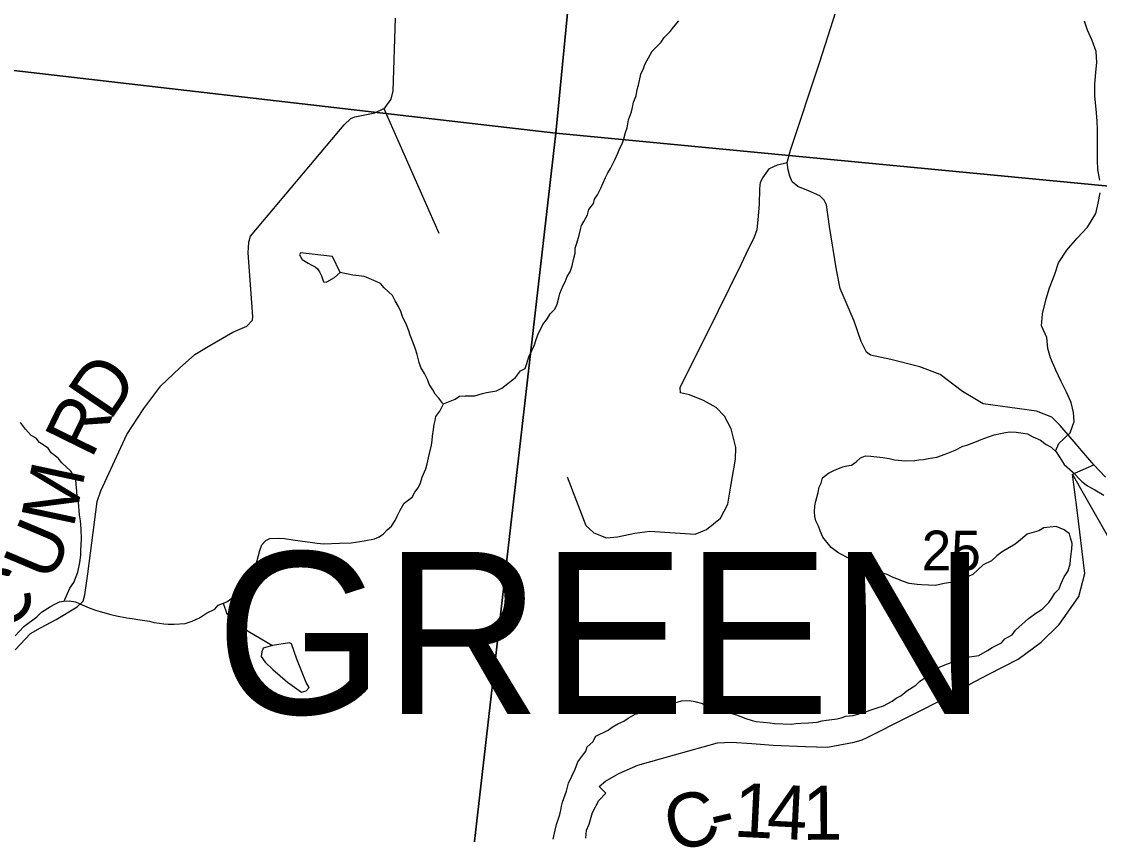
# Model space of a CAD drawing. Extents: x 0 to 43.4, y -8.1 to 22.
# Drawn here: x 4.286 to 5.419, y 17.842 to 18.697 of the extents above; entities that cross this region are included whole.
import ezdxf

# ---------------------------------------------------------------- set-up
doc = ezdxf.new("R2010")
doc.units = 0
for name, color, linetype in [('GM_X_Corporation', 7, 'Continuous'), ('GM_X_County_Road', 7, 'Continuous'), ('GM_X_County_Road_Text', 7, 'Continuous'), ('GM_X_Minor_Lake', 7, 'Continuous'), ('GM_X_Minor_River', 7, 'Continuous'), ('GM_X_Section_Text', 7, 'Continuous'), ('GM_X_Township_Road', 7, 'Continuous'), ('GM_X_Township_Text', 7, 'Continuous')]:
    doc.layers.add(name, color=color, linetype=linetype)

msp = doc.modelspace()

# ---------------------------------------------------------------- linework, layer by layer
at = {"layer": 'GM_X_Corporation'}
for points in [[(3.9403, 19.703), (4.9462, 19.5972), (4.8473, 18.579), (3.8378, 18.6959)], [(5.9616, 19.4927), (5.8893, 18.4791), (4.8473, 18.579), (4.9462, 19.5972)], [(4.8473, 18.579), (4.7377, 17.6242), (3.7435, 17.7155), (3.8378, 18.6959)], [(4.8473, 18.579), (5.8893, 18.4791), (5.7989, 17.456), (4.7377, 17.6242)]]:
    msp.add_lwpolyline(points, close=True, dxfattribs=at)
at = {"layer": 'GM_X_County_Road'}
for p, q in [((5.3905, 18.2206), (5.4127, 18.2303)), ((5.3952, 18.1827), (5.3905, 18.2206))]:
    msp.add_line(p, q, dxfattribs=at)
for points in [[(5.4127, 18.2303), (5.3773, 18.2717), (5.3685, 18.2804), (5.3524, 18.287), (5.2965, 18.2945), (5.2876, 18.2997), (5.2746, 18.3077), (5.2513, 18.3255), (5.2299, 18.3334), (5.1995, 18.3413), (5.178, 18.3457), (5.1739, 18.3489), (5.1682, 18.3601), (5.161, 18.3814), (5.1461, 18.4159), (5.1422, 18.4354), (5.1351, 18.481), (5.1316, 18.5037), (5.1292, 18.5088), (5.1246, 18.5131), (5.1128, 18.5184), (5.1017, 18.5232), (5.0957, 18.5281), (5.0934, 18.534), (5.0914, 18.5407), (5.0903, 18.5482), (5.0941, 18.5614), (5.1249, 18.6542), (5.1472, 18.7247)], [(4.2788, 18.0358), (4.2949, 18.0531), (4.3054, 18.0592), (4.322, 18.0678), (4.344, 18.0812), (4.3503, 18.087), (4.352, 18.0938), (4.3554, 18.1157), (4.3651, 18.1918), (4.3689, 18.2031), (4.3962, 18.2622), (4.4141, 18.2897), (4.432, 18.3135), (4.4516, 18.3322), (4.4679, 18.3465), (4.4834, 18.3559), (4.5078, 18.3699), (4.5224, 18.3763), (4.5283, 18.3826), (4.5288, 18.3863), (4.5238, 18.4534), (4.5245, 18.4647), (4.5262, 18.4708), (4.6248, 18.588), (4.6319, 18.5946), (4.6361, 18.5964), (4.6571, 18.6006), (4.6664, 18.6052), (4.6679, 18.606), (4.6742, 18.6149), (4.6764, 18.6236), (4.6787, 18.7001)], [(5.4127, 18.2303), (5.4249, 18.2175)], [(5.4947, 18.0367), (5.4604, 18.1066), (5.4302, 18.1506), (5.3905, 18.2206)], [(5.3018, 18.0099), (5.3332, 18.026), (5.3573, 18.044), (5.3765, 18.0627), (5.3914, 18.084), (5.3971, 18.092), (5.4035, 18.1162), (5.3952, 18.1827)], [(4.8786, 17.8378), (4.8794, 17.8464), (4.8821, 17.8526), (4.8858, 17.865), (4.8925, 17.8774), (4.8999, 17.8853), (4.8928, 17.8922), (4.8996, 17.8978), (4.9135, 17.9058), (4.9334, 17.9145), (4.9719, 17.9254), (5.0173, 17.9381), (5.0318, 17.9389), (5.0534, 17.9373), (5.0757, 17.9357), (5.1098, 17.9342), (5.1329, 17.9337), (5.1607, 17.9387), (5.1691, 17.9412), (5.1737, 17.9434), (5.2614, 17.9874), (5.2823, 17.9999), (5.3018, 18.0099)]]:
    msp.add_lwpolyline(points, dxfattribs=at)
at = {"layer": 'GM_X_Minor_Lake'}
for points in [[(4.6204, 18.4328), (4.6125, 18.4494), (4.5788, 18.4533), (4.5779, 18.4511), (4.5805, 18.4464), (4.5868, 18.4425), (4.5906, 18.4405), (4.5943, 18.4385), (4.5966, 18.4365), (4.5988, 18.4334), (4.6009, 18.4292), (4.603, 18.423), (4.6057, 18.4226), (4.6065, 18.423)], [(4.6065, 18.423), (4.6146, 18.4273), (4.6204, 18.4328)], [(4.5495, 18.0404), (4.5395, 18.0376), (4.538, 18.0338), (4.5375, 18.029), (4.5416, 18.0231), (4.5496, 18.0153)], [(4.5653, 18.0018), (4.5798, 17.9915), (4.5848, 17.9929), (4.5879, 17.9962), (4.5847, 18.0016), (4.575, 18.0262), (4.5694, 18.0423), (4.5671, 18.0432), (4.5495, 18.0404)], [(4.5496, 18.0153), (4.5653, 18.0018)]]:
    msp.add_lwpolyline(points, dxfattribs=at)
at = {"layer": 'GM_X_Minor_River'}
for points in [[(4.6033, 18.1475), (4.6197, 18.148), (4.6322, 18.1484), (4.6456, 18.1506), (4.6566, 18.1525), (4.6616, 18.1546), (4.6659, 18.1578), (4.6699, 18.1619), (4.6746, 18.1659), (4.6782, 18.1719), (4.6806, 18.1763), (4.6835, 18.1827), (4.6879, 18.1902), (4.6961, 18.1963), (4.699, 18.2016), (4.7025, 18.2064), (4.705, 18.2116), (4.7067, 18.2176), (4.7104, 18.2262), (4.7118, 18.2315), (4.7135, 18.2379), (4.7144, 18.2425), (4.7166, 18.2511), (4.7172, 18.256), (4.7177, 18.2606), (4.7187, 18.2674), (4.7193, 18.2727), (4.7205, 18.2772), (4.7211, 18.2814), (4.7254, 18.2869), (4.7291, 18.2944), (4.7414, 18.2993), (4.7461, 18.3026), (4.7518, 18.3031), (4.7571, 18.3029), (4.7621, 18.3031), (4.7701, 18.3055), (4.7743, 18.3065), (4.785, 18.3084), (4.7904, 18.3109), (4.8049, 18.3222), (4.81, 18.3292), (4.8151, 18.3317), (4.8168, 18.337), (4.8189, 18.3441), (4.8222, 18.3512), (4.8247, 18.3565), (4.8263, 18.361), (4.8284, 18.367), (4.8337, 18.3778), (4.8373, 18.383), (4.8418, 18.3897), (4.8461, 18.3941), (4.8485, 18.3994), (4.8503, 18.4061), (4.8516, 18.4107), (4.8549, 18.4189), (4.8569, 18.423), (4.859, 18.4286), (4.8622, 18.4335), (4.8644, 18.4395), (4.8657, 18.4463), (4.8675, 18.4531), (4.8677, 18.4584), (4.8694, 18.4636), (4.8719, 18.4719), (4.8733, 18.4779), (4.8742, 18.4821), (4.8766, 18.4862), (4.8806, 18.4933), (4.882, 18.4989), (4.8867, 18.5052), (4.888, 18.5097), (4.8912, 18.5142), (4.8945, 18.5213), (4.8995, 18.5325), (4.9019, 18.5374), (4.9047, 18.5419), (4.9088, 18.5505), (4.9129, 18.5587), (4.9142, 18.5628), (4.917, 18.568), (4.9187, 18.5733), (4.9205, 18.5797), (4.9221, 18.5846), (4.9236, 18.5933), (4.9269, 18.6015), (4.9278, 18.6061), (4.9288, 18.6117), (4.9317, 18.6185), (4.9326, 18.6249), (4.934, 18.6298), (4.9366, 18.6411), (4.9395, 18.6471), (4.9408, 18.6512), (4.9485, 18.6654), (4.9579, 18.675), (4.9611, 18.6798), (4.9674, 18.686), (4.971, 18.6905), (4.9765, 18.6971)], [(5.419, 18.5296), (5.417, 18.5407), (5.4165, 18.551), (5.4168, 18.5605), (5.4168, 18.5719), (5.4167, 18.5822), (5.4162, 18.5921), (5.4154, 18.6043), (5.4139, 18.618), (5.4139, 18.6305), (5.415, 18.6434), (5.4161, 18.6533), (5.4153, 18.6651), (5.4111, 18.6766), (5.4061, 18.6874), (5.4029, 18.697)], [(5.3725, 18.2447), (5.376, 18.2529), (5.3881, 18.264), (5.3923, 18.2761), (5.3914, 18.2856), (5.389, 18.2959), (5.384, 18.3067), (5.3783, 18.3179), (5.3729, 18.3298), (5.3672, 18.3429), (5.3645, 18.3529), (5.3633, 18.3643), (5.3579, 18.3766), (5.3587, 18.3892), (5.3626, 18.405), (5.3663, 18.4167), (5.3717, 18.431), (5.3758, 18.4427), (5.3846, 18.4561), (5.3952, 18.4687), (5.4061, 18.4802), (5.4149, 18.4948), (5.4175, 18.5054), (5.4193, 18.5163)], [(4.6622, 18.4214), (4.6559, 18.4243), (4.6461, 18.4284), (4.634, 18.4298), (4.6204, 18.4328)], [(4.7284, 18.2948), (4.7244, 18.3006), (4.7204, 18.3046), (4.7179, 18.3092), (4.7139, 18.3151), (4.7125, 18.3193), (4.7093, 18.3266), (4.7054, 18.3329), (4.7037, 18.3379), (4.7013, 18.3463), (4.6996, 18.3521), (4.6972, 18.3586), (4.694, 18.3667), (4.6927, 18.3713), (4.6902, 18.3775), (4.686, 18.3864), (4.6843, 18.3917), (4.6818, 18.3968), (4.6782, 18.403), (4.6757, 18.4084), (4.6669, 18.4167), (4.6629, 18.421), (4.6622, 18.4214)], [(4.3302, 18.087), (4.3363, 18.1008), (4.3407, 18.1067), (4.3449, 18.1176), (4.3467, 18.1278), (4.3478, 18.1354), (4.3479, 18.1403), (4.3487, 18.1525), (4.3483, 18.1631), (4.3475, 18.1715), (4.3466, 18.178), (4.3455, 18.191), (4.3442, 18.1963), (4.3437, 18.2032), (4.3431, 18.2097), (4.3425, 18.215), (4.34, 18.2197), (4.3375, 18.2239), (4.328, 18.2326), (4.324, 18.2373), (4.3166, 18.2429), (4.3137, 18.2479), (4.3044, 18.254), (4.3008, 18.2583), (4.2955, 18.2611), (4.2897, 18.2678), (4.2846, 18.2748)], [(5.3815, 18.1125), (5.3859, 18.1189), (5.3881, 18.1264), (5.3887, 18.134), (5.3898, 18.1419), (5.39, 18.1476), (5.3883, 18.1537), (5.3873, 18.158), (5.3817, 18.162), (5.3731, 18.1657), (5.3602, 18.1642), (5.3551, 18.161), (5.3429, 18.1576), (5.3358, 18.1514), (5.33, 18.147), (5.3164, 18.1391), (5.3109, 18.1348), (5.3051, 18.1296), (5.2966, 18.1254), (5.2856, 18.1151), (5.2721, 18.1095), (5.2671, 18.1074), (5.2556, 18.1055), (5.2465, 18.1035), (5.2317, 18.1041), (5.2271, 18.1046), (5.2188, 18.1056), (5.2117, 18.1082), (5.2068, 18.1102), (5.2019, 18.1119), (5.1956, 18.1152), (5.1866, 18.1178), (5.1783, 18.1211), (5.1731, 18.1239), (5.1656, 18.1265), (5.1615, 18.1289), (5.1529, 18.1334), (5.1477, 18.1362), (5.1436, 18.1383), (5.1366, 18.1435), (5.1279, 18.1544), (5.125, 18.161), (5.1233, 18.166), (5.1205, 18.1714), (5.1195, 18.176), (5.1193, 18.1809), (5.1195, 18.1874), (5.1204, 18.1923), (5.123, 18.2013), (5.124, 18.207), (5.126, 18.2111), (5.1277, 18.2167), (5.134, 18.2215), (5.1394, 18.2243), (5.1444, 18.2264), (5.149, 18.2282), (5.1532, 18.2292), (5.1582, 18.2301), (5.1629, 18.2334), (5.1676, 18.2378), (5.1726, 18.2399), (5.1783, 18.2397), (5.1911, 18.2381), (5.1975, 18.2371), (5.2032, 18.2358), (5.2149, 18.2346), (5.2248, 18.2351), (5.229, 18.2357), (5.2336, 18.2359), (5.2385, 18.2372), (5.2477, 18.2384), (5.2565, 18.2416), (5.2669, 18.2458), (5.2751, 18.25), (5.2793, 18.251), (5.2896, 18.2549), (5.2943, 18.257), (5.302, 18.2597), (5.3081, 18.2618), (5.3146, 18.2635), (5.32, 18.2644), (5.3245, 18.265), (5.331, 18.2648), (5.3386, 18.2638), (5.3431, 18.2629), (5.3487, 18.26), (5.3569, 18.2563), (5.3628, 18.2519), (5.368, 18.2491), (5.3732, 18.244), (5.3764, 18.2393), (5.3815, 18.2308), (5.3903, 18.2229), (5.4002, 18.213), (5.4061, 18.2082), (5.4139, 18.2042), (5.4232, 18.1985)], [(4.2788, 18.0507), (4.2878, 18.0603), (4.3015, 18.0705), (4.3066, 18.0756), (4.3159, 18.0814), (4.3205, 18.0839), (4.3256, 18.0864), (4.3298, 18.087), (4.3355, 18.0875), (4.3423, 18.0862), (4.3468, 18.0841), (4.3565, 18.08), (4.3632, 18.0775), (4.3681, 18.0762), (4.3794, 18.0731), (4.3854, 18.0718), (4.3964, 18.0695), (4.402, 18.0689), (4.4077, 18.0679), (4.4202, 18.066), (4.4247, 18.0647), (4.4307, 18.0641), (4.4352, 18.0632), (4.4398, 18.063), (4.4459, 18.0628), (4.4577, 18.0636), (4.465, 18.066), (4.4727, 18.0695), (4.4801, 18.0746), (4.4886, 18.0788), (4.4921, 18.0829), (4.5013, 18.0864), (4.508, 18.0911), (4.5116, 18.0967), (4.5194, 18.1036), (4.5227, 18.1103), (4.5282, 18.1155), (4.5298, 18.12), (4.5332, 18.1297), (4.5345, 18.135), (4.5362, 18.1403), (4.5383, 18.1463), (4.5423, 18.1507), (4.5465, 18.1529), (4.5557, 18.1533), (4.5621, 18.1531), (4.5708, 18.1516), (4.5916, 18.1486), (4.5965, 18.1481), (4.6033, 18.1475)], [(4.8443, 17.8369), (4.8465, 17.8464), (4.8479, 17.8524), (4.8513, 17.8629), (4.8526, 17.8674), (4.8531, 17.8716), (4.8544, 17.8757), (4.8586, 17.8874), (4.8604, 17.8957), (4.8677, 17.9103), (4.8703, 17.9182), (4.8786, 17.9293), (4.8803, 17.9338), (4.8862, 17.9393), (4.8894, 17.9452), (4.9022, 17.9513), (4.9064, 17.9545), (4.9123, 17.9581), (4.9188, 17.9609), (4.9231, 17.9642), (4.9308, 17.9681), (4.9427, 17.9715), (4.9482, 17.9755), (4.9562, 17.9775), (4.9749, 17.981), (4.9795, 17.9824), (4.9879, 17.9825), (4.9932, 17.9816), (5.0015, 17.9794), (5.0055, 17.9769), (5.0191, 17.9738), (5.0232, 17.9722), (5.0285, 17.9701), (5.0371, 17.9675), (5.0469, 17.9637), (5.0536, 17.9616), (5.0578, 17.9607), (5.0725, 17.959), (5.077, 17.9585), (5.0949, 17.9579), (5.0994, 17.9585), (5.1048, 17.9587), (5.1128, 17.9592), (5.1219, 17.96), (5.1273, 17.9613), (5.1318, 17.9619), (5.1429, 17.9634), (5.1471, 17.9644), (5.1521, 17.9662), (5.1597, 17.967), (5.1716, 17.9704), (5.1808, 17.9735), (5.1851, 17.9749), (5.1916, 17.977), (5.2009, 17.982), (5.2051, 17.9849), (5.2098, 17.9874), (5.2161, 17.9928), (5.2257, 17.9986), (5.2297, 18.0026), (5.2375, 18.0081), (5.2411, 18.0136), (5.2457, 18.0158), (5.253, 18.0186), (5.258, 18.0207), (5.2642, 18.0231), (5.2745, 18.0254), (5.2795, 18.0283), (5.2918, 18.0301), (5.301, 18.0351), (5.3061, 18.0384), (5.3158, 18.0434), (5.3193, 18.0474), (5.327, 18.0517), (5.3306, 18.0565), (5.344, 18.069), (5.3529, 18.0752), (5.3584, 18.0788), (5.3654, 18.0857), (5.3686, 18.0902), (5.3718, 18.0954), (5.3762, 18.1002), (5.3782, 18.1051), (5.3815, 18.1125)], [(4.4976, 18.0849), (4.5015, 18.0737), (4.5122, 18.0636), (4.5237, 18.0556), (4.5376, 18.0476), (4.5495, 18.0404)]]:
    msp.add_lwpolyline(points, dxfattribs=at)
at = {"layer": 'GM_X_Township_Road'}
msp.add_line((4.6664, 18.6052), (4.7242, 18.4739), dxfattribs=at)
msp.add_lwpolyline([(4.8593, 18.2179), (4.8787, 18.1666), (4.8871, 18.159), (4.9006, 18.1536), (4.9121, 18.1546), (4.9304, 18.1585), (4.946, 18.1608), (4.9937, 18.1574), (5.0057, 18.1623), (5.0205, 18.1743), (5.0281, 18.1891), (5.0312, 18.2079), (5.036, 18.2363), (5.0365, 18.2485), (5.0317, 18.2684), (5.0246, 18.2817), (5.0159, 18.2906), (5.0024, 18.2982), (4.9876, 18.3039), (4.9784, 18.3062), (4.9779, 18.3118), (5.018, 18.3921), (5.0422, 18.4412), (5.0504, 18.4588), (5.0556, 18.469), (5.0588, 18.4778), (5.06, 18.4879), (5.0615, 18.5046), (5.0617, 18.5205), (5.0623, 18.5276), (5.0648, 18.5322), (5.0719, 18.5421), (5.0802, 18.5458), (5.0903, 18.5482)], dxfattribs=at)

# ---------------------------------------------------------------- texts
at = {"layer": 'GM_X_County_Road_Text'}
for s, rotation, p in [('D', 55.779, (4.3786, 18.2757)), ('R', 63.8521, (4.3591, 18.2356)), ('M', 77.94, (4.3401, 18.1629)), ('U', 67.1114, (4.3172, 18.1057)), ('C', 39.3553, (4.2633, 18.0522)), ('1', 357.1679, (5.0333, 17.8396)), ('4', 357.1575, (5.0683, 17.8379)), ('1', 0.1017, (5.1064, 17.8361)), ('C', 15.2447, (4.9703, 17.8224)), ('-', 13.4238, (5.0149, 17.8346))]:
    msp.add_text(s, height=0.0568, rotation=rotation, dxfattribs=at).set_placement(p)
at = {"layer": 'GM_X_Section_Text'}
msp.add_text('25', height=0.04186, rotation=0, dxfattribs=at).set_placement((5.2318, 18.1194))
at = {"layer": 'GM_X_Township_Text'}
msp.add_text('GREEN', height=0.17045, rotation=0, dxfattribs=at).set_placement((4.4896, 17.9684))

doc.saveas('drawing.dxf')
